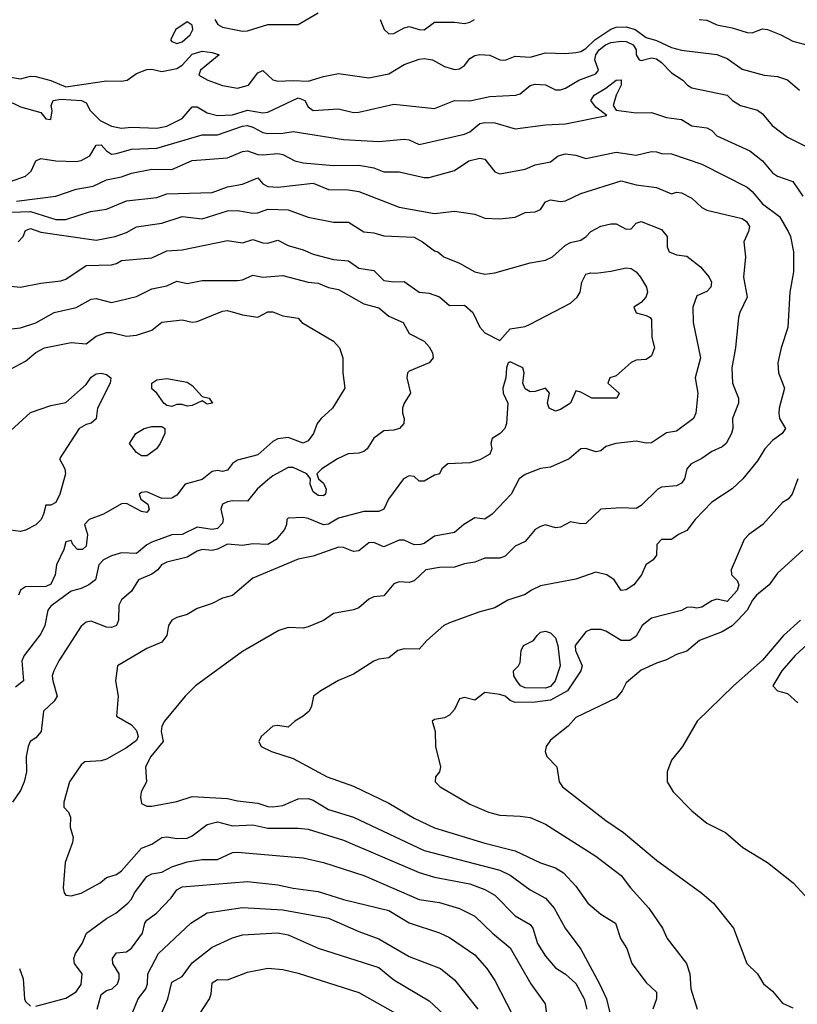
# Model space of a CAD drawing. Header units: metres. Extents: x -46681 to -43747, y -240911 to -237677.
# Tile 625 of 656: x -45464 to -45387, y -239416 to -239319. Entities that reach past the tile are written whole.
import ezdxf

# ---------------------------------------------------------------- set-up
doc = ezdxf.new("R2010")
doc.units = ezdxf.units.M
doc.layers.add('CONTOUR_INDEX', color=1, linetype='Continuous')
doc.layers.add('CONTOUR_INTER', color=3, linetype='Continuous')

msp = doc.modelspace()

# ---------------------------------------------------------------- linework, layer by layer
at = {"layer": 'CONTOUR_INDEX'}
for points, elevation in [([(-45464.49, -239336.52), (-45460.595, -239336.006), (-45458.595, -239335.328), (-45456.885, -239335.02), (-45455.595, -239334.393), (-45454.095, -239334.113), (-45453.095, -239333.734), (-45451.095, -239333.334), (-45449.095, -239333.364), (-45447.095, -239332.473), (-45443.595, -239332.204), (-45442.095, -239331.595), (-45441.595, -239331.509), (-45440.595, -239331.869), (-45440.095, -239331.918), (-45438.595, -239331.77), (-45438.095, -239331.894), (-45436.918, -239332.52), (-45436.095, -239332.717), (-45433.095, -239332.968), (-45430.595, -239332.947), (-45429.095, -239333.211), (-45428.095, -239333.611), (-45426.595, -239333.612), (-45424.095, -239334.161), (-45423.595, -239334.153), (-45421.095, -239333.471), (-45419.671, -239332.52), (-45418.595, -239332.252), (-45418.095, -239332.346), (-45417.095, -239333.595), (-45416.595, -239333.808), (-45414.095, -239333.332), (-45413.095, -239332.895), (-45411.595, -239332.612), (-45410.839, -239332.02), (-45410.095, -239331.806), (-45409.095, -239331.953), (-45408.095, -239332.279), (-45405.095, -239331.667), (-45403.095, -239331.938), (-45401.595, -239331.598), (-45401.095, -239331.611), (-45400.595, -239331.797), (-45399.595, -239331.821), (-45396.595, -239332.827), (-45392.095, -239335.131), (-45391.595, -239335.54), (-45390.595, -239336.784), (-45388.891, -239338.02), (-45388.035, -239339.52), (-45387.817, -239340.02), (-45387.526, -239341.52), (-45387.501, -239343.52), (-45387.865, -239345.52), (-45388.07, -239349.02), (-45388.736, -239351.02), (-45389.081, -239352.52), (-45389.016, -239353.52), (-45388.404, -239355.02), (-45388.948, -239357.02), (-45388.977, -239357.52), (-45388.913, -239358.02), (-45388.292, -239359.02), (-45388.632, -239359.52), (-45389.595, -239360.226), (-45390.34, -239361.02), (-45391.095, -239362.235), (-45392.538, -239364.02), (-45393.595, -239364.991), (-45395.595, -239366.312), (-45397.257, -239368.02), (-45398.095, -239369.132), (-45398.922, -239369.52), (-45399.595, -239370.016), (-45400.603, -239370.02), (-45401.056, -239370.52), (-45401.095, -239371.584), (-45401.431, -239372.02), (-45402.156, -239372.52), (-45402.577, -239373.52), (-45403.347, -239374.52), (-45404.095, -239375.005), (-45404.595, -239375.081), (-45405.269, -239374.02), (-45406.024, -239373.52), (-45407.095, -239373.238), (-45409.095, -239373.937), (-45412.595, -239374.589), (-45413.488, -239375.02), (-45414.095, -239375.477), (-45415.818, -239376.02), (-45417.095, -239376.768), (-45418.595, -239377.165), (-45421.595, -239378.258), (-45422.144, -239378.52), (-45423.845, -239380.02), (-45424.595, -239380.869), (-45426.095, -239380.853), (-45426.706, -239381.02), (-45427.595, -239381.744), (-45428.595, -239381.858), (-45429.095, -239382.065), (-45431.095, -239383.365), (-45432.595, -239383.989), (-45434.359, -239385.02), (-45435.077, -239385.52), (-45435.264, -239386.52), (-45435.516, -239387.02), (-45436.095, -239387.515), (-45436.936, -239388.02), (-45437.595, -239388.6), (-45438.595, -239388.428), (-45439.095, -239388.514), (-45440.239, -239389.52), (-45440.492, -239390.02), (-45440.247, -239390.52), (-45439.241, -239391.02), (-45437.095, -239391.7), (-45433.71, -239393.52), (-45431.095, -239394.453), (-45427.595, -239396.146), (-45425.095, -239397.619), (-45423.095, -239398.574), (-45418.095, -239400.103), (-45415.095, -239400.843), (-45412.595, -239402.035), (-45411.079, -239402.52), (-45410.289, -239403.02), (-45409.095, -239404.366), (-45407.895, -239406.02), (-45406.595, -239407.118), (-45405.16, -239408.02), (-45404.666, -239409.52), (-45404.041, -239410.52), (-45403.54, -239412.02), (-45402.095, -239413.89), (-45401.095, -239414.862), (-45401.084, -239415.52), (-45401.44, -239416.52)], 85), ([(-45465.595, -239353.423), (-45463.595, -239352.359), (-45462.595, -239351.489), (-45461.737, -239351.02), (-45459.095, -239350.519), (-45457.595, -239350.624), (-45456.595, -239349.884), (-45455.595, -239349.524), (-45455.095, -239349.516), (-45453.595, -239349.885), (-45452.595, -239349.778), (-45451.095, -239349.28), (-45450.095, -239348.499), (-45448.095, -239348.244), (-45447.095, -239348.495), (-45446.595, -239348.419), (-45444.095, -239347.391), (-45443.595, -239347.33), (-45442.095, -239347.765), (-45440.595, -239348.006), (-45439.595, -239347.467), (-45439.095, -239347.462), (-45438.095, -239347.878), (-45436.595, -239348.103), (-45436.215, -239348.52), (-45433.095, -239350.363), (-45432.478, -239351.02), (-45432.156, -239352.02), (-45432.177, -239353.52), (-45431.979, -239355.02), (-45433.2, -239357.02), (-45434.315, -239358.02), (-45434.7, -239358.52), (-45435.066, -239359.52), (-45435.595, -239360.233), (-45436.095, -239360.481), (-45437.595, -239359.92), (-45438.595, -239360.037), (-45439.095, -239360.312), (-45440.595, -239361.622), (-45442.595, -239362.152), (-45443.095, -239362.503), (-45443.595, -239363.133), (-45444.095, -239363.273), (-45444.595, -239363.18), (-45445.095, -239363.294), (-45446.095, -239364.08), (-45447.782, -239364.52), (-45448.595, -239365.631), (-45449.095, -239365.936), (-45450.095, -239365.958), (-45451.595, -239365.294), (-45452.095, -239365.371), (-45452.353, -239365.52), (-45452.17, -239366.02), (-45451.473, -239366.52), (-45451.355, -239367.02), (-45451.595, -239367.348), (-45452.095, -239367.238), (-45453.595, -239366.437), (-45454.095, -239366.467), (-45455.873, -239367.52), (-45457.309, -239368.02), (-45457.758, -239368.52), (-45457.469, -239369.52), (-45457.595, -239370.673), (-45457.959, -239371.02), (-45458.452, -239371.02), (-45458.925, -239370.52), (-45459.095, -239370.113), (-45459.595, -239370.232), (-45459.791, -239371.02), (-45460.536, -239372.52), (-45460.671, -239373.52), (-45461.095, -239374.425), (-45461.595, -239374.687), (-45463.595, -239374.697), (-45464.095, -239375.019), (-45464.293, -239375.52)], 90), ([(-45412.896, -239379.52), (-45412.595, -239379.188), (-45412.095, -239379.104), (-45411.595, -239379.269), (-45411.095, -239379.77), (-45410.861, -239380.52), (-45410.615, -239382.52), (-45411.135, -239384.02), (-45411.595, -239384.582), (-45412.095, -239384.735), (-45414.095, -239384.711), (-45414.555, -239384.52), (-45414.94, -239384.02), (-45415.228, -239383.52), (-45415.269, -239383.02), (-45414.748, -239382.52), (-45414.595, -239382.2), (-45414.494, -239381.02), (-45414.254, -239380.52), (-45413.26, -239380.02), (-45412.896, -239379.52)], 85), ([(-45453.268, -239417.52), (-45452.439, -239415.52), (-45451.684, -239414.52), (-45451.53, -239414.02), (-45451.495, -239413.02), (-45450.419, -239411.02), (-45447.216, -239408.02), (-45445.595, -239407.006), (-45442.095, -239406.477), (-45438.095, -239406.704), (-45433.595, -239407.525), (-45430.595, -239408.843), (-45428.595, -239409.557), (-45425.595, -239411.301), (-45422.499, -239412.52), (-45421.095, -239413.615), (-45418.802, -239416.52)], 90)]:
    msp.add_lwpolyline(points, dxfattribs=dict(at, elevation=elevation))
at = {"layer": 'CONTOUR_INTER'}
for points, elevation in [([(-45444.862, -239318.52), (-45444.544, -239319.02), (-45444.095, -239319.264), (-45442.095, -239319.675), (-45441.595, -239319.628), (-45439.595, -239319.018), (-45436.595, -239318.997), (-45434.595, -239317.859)], 81), ([(-45447.595, -239318.739), (-45448.708, -239319.52), (-45449.237, -239320.52), (-45449.095, -239320.705), (-45448.595, -239320.885), (-45448.095, -239320.731), (-45447.296, -239320.02), (-45447.038, -239319.52), (-45447.095, -239319.077), (-45447.595, -239318.739)], 81), ([(-45428.464, -239318.52), (-45428.066, -239319.52), (-45427.595, -239319.933), (-45427.095, -239319.903), (-45426.095, -239319.327), (-45425.595, -239319.192), (-45424.595, -239319.506), (-45424.095, -239319.538), (-45423.095, -239318.781), (-45421.095, -239318.762), (-45420.095, -239318.901), (-45419.595, -239318.79), (-45419.123, -239318.52)], 81), ([(-45396.85, -239318.52), (-45396.095, -239318.595), (-45395.095, -239319.028), (-45393.595, -239319.326), (-45392.095, -239319.818), (-45391.595, -239319.827), (-45390.595, -239319.446), (-45390.095, -239319.513), (-45388.76, -239320.02), (-45387.595, -239320.653), (-45386.095, -239321.065)], 81), ([(-45466.343, -239324.02), (-45464.095, -239324.391), (-45463.095, -239324.135), (-45462.595, -239324.161), (-45461.095, -239324.56), (-45459.595, -239325.168), (-45455.595, -239324.596), (-45454.095, -239324.628), (-45453.546, -239324.52), (-45452.595, -239323.87), (-45451.595, -239323.46), (-45451.095, -239323.435), (-45450.095, -239323.659), (-45448.595, -239323.375), (-45448.095, -239323.029), (-45447.095, -239321.933), (-45446.095, -239321.649), (-45445.095, -239321.769), (-45444.426, -239322.02), (-45446.262, -239323.52), (-45446.425, -239324.02), (-45445.547, -239324.52), (-45444.095, -239325.043), (-45442.595, -239325.314), (-45441.497, -239325.02), (-45440.595, -239323.788), (-45440.095, -239323.56), (-45439.095, -239324.478), (-45438.595, -239324.622), (-45437.095, -239324.547), (-45435.595, -239324.632), (-45434.095, -239324.149), (-45432.595, -239323.878), (-45429.595, -239324.307), (-45427.595, -239323.907), (-45426.095, -239322.986), (-45424.595, -239322.43), (-45424.095, -239322.363), (-45423.289, -239322.52), (-45422.095, -239323.165), (-45421.095, -239323.455), (-45420.595, -239323.416), (-45420.095, -239323.082), (-45419.595, -239322.379), (-45419.095, -239322.066), (-45418.595, -239321.977), (-45417.595, -239322.055), (-45416.595, -239322.495), (-45416.095, -239322.528), (-45415.095, -239322.138), (-45413.595, -239322.247), (-45412.095, -239321.826), (-45410.095, -239321.897), (-45409.095, -239321.792), (-45408.595, -239321.687), (-45408.095, -239321.375), (-45407.212, -239320.52), (-45405.595, -239319.467), (-45405.095, -239319.271), (-45404.095, -239319.239), (-45403.206, -239319.52), (-45402.095, -239320.312), (-45401.095, -239320.6), (-45399.595, -239321.278), (-45398.595, -239321.552), (-45395.095, -239321.994), (-45394.095, -239322.384), (-45392.595, -239323.445), (-45390.415, -239324.02), (-45389.095, -239324.175), (-45388.095, -239324.496), (-45386.919, -239325.52)], 82), ([(-45465.595, -239326.438), (-45464.095, -239327.149), (-45462.095, -239327.716), (-45461.595, -239328.341), (-45461.095, -239328.407), (-45460.954, -239327.52), (-45461.053, -239327.02), (-45460.858, -239326.52), (-45460.095, -239326.391), (-45458.05, -239326.52), (-45457.595, -239326.775), (-45457.209, -239327.52), (-45456.219, -239328.52), (-45455.095, -239329.088), (-45454.095, -239329.279), (-45453.095, -239329.172), (-45450.595, -239329.266), (-45449.595, -239329.07), (-45448.095, -239328.321), (-45447.095, -239327.172), (-45446.595, -239327.175), (-45445.595, -239327.755), (-45444.595, -239328.009), (-45443.095, -239327.945), (-45441.595, -239327.504), (-45440.095, -239327.767), (-45439.595, -239327.698), (-45436.595, -239326.258), (-45435.915, -239326.52), (-45435.595, -239327.155), (-45435.095, -239327.535), (-45432.595, -239327.367), (-45431.095, -239327.73), (-45430.595, -239327.694), (-45427.095, -239326.889), (-45423.095, -239327.317), (-45421.095, -239326.537), (-45419.595, -239326.568), (-45417.595, -239326.128), (-45415.04, -239326.02), (-45414.595, -239325.862), (-45413.595, -239325.044), (-45413.095, -239324.917), (-45412.095, -239324.973), (-45411.095, -239325.478), (-45410.595, -239325.48), (-45410.095, -239325.306), (-45408.791, -239324.52), (-45407.095, -239323.891), (-45406.818, -239323.52), (-45407.187, -239322.52), (-45407.094, -239322.02), (-45406.766, -239321.52), (-45406.134, -239321.02), (-45405.595, -239320.785), (-45404.595, -239320.658), (-45404.095, -239320.696), (-45403.399, -239321.02), (-45403.104, -239321.52), (-45403.09, -239322.02), (-45402.806, -239322.52), (-45402.595, -239322.586), (-45401.595, -239322.327), (-45401.095, -239322.404), (-45400.595, -239322.759), (-45399.595, -239323.802), (-45398.463, -239324.52), (-45398.022, -239325.02), (-45397.595, -239325.289), (-45394.095, -239326.009), (-45393.566, -239326.52), (-45392.756, -239327.02), (-45391.095, -239327.481), (-45390.595, -239327.846), (-45389.612, -239329.02), (-45388.095, -239330.165), (-45384.095, -239332.185)], 83), ([(-45465.095, -239334.55), (-45463.595, -239334.044), (-45463.027, -239333.52), (-45462.595, -239332.51), (-45462.095, -239332.275), (-45460.595, -239332.504), (-45458.595, -239332.593), (-45458.095, -239332.477), (-45457.224, -239332.02), (-45456.595, -239330.97), (-45456.095, -239330.941), (-45455.572, -239331.52), (-45455.095, -239331.839), (-45454.595, -239331.799), (-45453.095, -239331.371), (-45450.595, -239331.263), (-45446.095, -239329.94), (-45444.595, -239329.928), (-45442.095, -239329.072), (-45441.595, -239329.029), (-45441.095, -239329.162), (-45440.095, -239329.695), (-45439.595, -239329.806), (-45438.095, -239329.763), (-45437.095, -239329.595), (-45432.095, -239330.389), (-45428.595, -239330.581), (-45426.095, -239330.357), (-45425.595, -239330.43), (-45424.595, -239330.894), (-45420.095, -239329.884), (-45419.595, -239329.64), (-45418.595, -239328.826), (-45418.095, -239328.716), (-45417.095, -239328.741), (-45415.095, -239329.338), (-45412.095, -239328.951), (-45410.095, -239328.856), (-45406.008, -239328.02), (-45407.095, -239327.211), (-45407.593, -239326.52), (-45407.275, -239326.02), (-45406.095, -239325.305), (-45405.095, -239324.517), (-45404.595, -239324.493), (-45404.576, -239325.02), (-45405.074, -239326.02), (-45405.384, -239327.02), (-45405.095, -239327.479), (-45403.095, -239327.746), (-45401.595, -239327.717), (-45400.095, -239328.215), (-45398.595, -239328.432), (-45397.595, -239329.031), (-45396.095, -239329.237), (-45395.605, -239329.52), (-45395.095, -239330.048), (-45391.841, -239331.52), (-45390.595, -239332.505), (-45389.595, -239333.717), (-45389.095, -239334.042), (-45387.595, -239334.567), (-45386.595, -239336.013)], 84), ([(-45465.095, -239337.582), (-45463.095, -239337.519), (-45460.595, -239338.308), (-45459.595, -239338.33), (-45457.154, -239337.52), (-45455.595, -239337.305), (-45453.595, -239336.466), (-45450.595, -239336.131), (-45449.595, -239335.78), (-45445.095, -239335.648), (-45443.595, -239335.093), (-45442.095, -239334.82), (-45440.595, -239334.206), (-45440.095, -239334.792), (-45439.595, -239335.067), (-45438.595, -239335.134), (-45435.095, -239334.713), (-45433.595, -239335.337), (-45431.595, -239335.377), (-45430.595, -239335.548), (-45426.595, -239337.113), (-45423.095, -239337.712), (-45421.095, -239337.501), (-45419.095, -239337.785), (-45418.095, -239338.198), (-45416.595, -239338.27), (-45415.095, -239338.094), (-45414.095, -239337.634), (-45413.095, -239337.577), (-45412.595, -239337.323), (-45412.095, -239336.581), (-45411.595, -239336.36), (-45410.595, -239336.551), (-45410.095, -239336.49), (-45408.595, -239335.75), (-45404.595, -239334.498), (-45403.095, -239334.875), (-45401.095, -239335.162), (-45399.595, -239335.773), (-45399.095, -239335.62), (-45398.595, -239335.693), (-45397.595, -239336.217), (-45396.595, -239337.143), (-45396.095, -239337.4), (-45392.595, -239338.213), (-45392.164, -239338.52), (-45391.877, -239339.02), (-45391.972, -239339.52), (-45392.443, -239340.52), (-45392.277, -239342.02), (-45392.455, -239344.02), (-45392.107, -239346.02), (-45392.847, -239347.52), (-45392.959, -239348.02), (-45393.256, -239351.02), (-45393.612, -239353.02), (-45393.567, -239354.52), (-45392.973, -239356.02), (-45392.976, -239356.52), (-45393.557, -239358.02), (-45393.525, -239359.02), (-45393.655, -239359.52), (-45394.199, -239360.52), (-45394.595, -239360.844), (-45395.595, -239361.289), (-45396.595, -239361.979), (-45397.667, -239362.52), (-45398.092, -239363.02), (-45398.327, -239364.02), (-45398.595, -239364.428), (-45399.095, -239364.689), (-45400.595, -239364.83), (-45400.97, -239365.02), (-45402.595, -239366.659), (-45403.095, -239366.931), (-45404.595, -239366.882), (-45406.595, -239367.01), (-45408.095, -239368.422), (-45408.595, -239368.449), (-45409.595, -239368.253), (-45410.595, -239368.795), (-45411.095, -239368.859), (-45412.095, -239368.555), (-45412.595, -239368.719), (-45413.122, -239369.02), (-45414.095, -239370.219), (-45415.095, -239370.681), (-45416.095, -239371.663), (-45416.595, -239371.855), (-45418.095, -239371.881), (-45419.095, -239372.264), (-45420.095, -239372.429), (-45421.095, -239372.763), (-45422.595, -239372.8), (-45423.952, -239373.02), (-45425.095, -239374.11), (-45425.595, -239374.266), (-45426.595, -239374.201), (-45427.095, -239374.419), (-45428.095, -239375.579), (-45429.095, -239375.682), (-45429.595, -239375.909), (-45430.595, -239376.779), (-45431.095, -239376.975), (-45433.095, -239377.329), (-45434.095, -239378.031), (-45435.595, -239378.682), (-45436.095, -239378.795), (-45437.595, -239378.724), (-45438.496, -239379.02), (-45442.095, -239381.094), (-45446.76, -239384.52), (-45447.793, -239385.52), (-45449.826, -239388.02), (-45450.096, -239388.52), (-45450.174, -239389.02), (-45449.97, -239390.02), (-45451.195, -239391.52), (-45451.719, -239392.52), (-45451.62, -239394.02), (-45452.148, -239395.02), (-45452.218, -239395.52), (-45452.095, -239396.15), (-45451.595, -239396.419), (-45451.095, -239396.427), (-45448.595, -239395.976), (-45447.095, -239395.485), (-45443.595, -239395.683), (-45442.595, -239395.913), (-45440.595, -239396.129), (-45439.595, -239396.468), (-45439.095, -239396.498), (-45438.095, -239396.352), (-45436.595, -239395.696), (-45435.595, -239395.684), (-45435.095, -239395.817), (-45433.595, -239396.761), (-45431.095, -239397.526), (-45424.095, -239400.809), (-45416.595, -239402.754), (-45415.595, -239403.269), (-45413.595, -239404.712), (-45412.095, -239405.537), (-45411.216, -239406.52), (-45410.137, -239408.52), (-45408.595, -239410.606), (-45406.734, -239414.02), (-45406.047, -239415.52), (-45405.447, -239418.02)], 86), ([(-45464.322, -239340.52), (-45463.844, -239340.02), (-45463.595, -239339.407), (-45463.095, -239339.208), (-45462.095, -239339.577), (-45456.595, -239340.381), (-45454.729, -239340.02), (-45453.595, -239339.626), (-45452.595, -239339.033), (-45450.095, -239338.699), (-45448.095, -239338.013), (-45446.095, -239338.263), (-45443.595, -239337.469), (-45442.595, -239337.417), (-45441.095, -239337.692), (-45440.595, -239337.659), (-45439.595, -239337.311), (-45437.595, -239337.365), (-45435.595, -239338.105), (-45433.095, -239338.596), (-45431.595, -239338.599), (-45430.095, -239339.536), (-45429.095, -239339.646), (-45428.095, -239339.931), (-45425.095, -239340.079), (-45424.281, -239340.52), (-45423.095, -239341.413), (-45422.756, -239341.52), (-45422.168, -239342.02), (-45420.595, -239342.663), (-45419.076, -239343.52), (-45418.095, -239343.728), (-45417.095, -239343.589), (-45413.595, -239342.615), (-45412.095, -239342.349), (-45411.375, -239342.02), (-45410.095, -239340.865), (-45409.595, -239340.604), (-45408.595, -239340.374), (-45408.042, -239340.02), (-45407.595, -239339.513), (-45406.595, -239338.987), (-45405.595, -239338.742), (-45405.095, -239338.764), (-45404.095, -239339.277), (-45403.595, -239339.232), (-45403.095, -239338.676), (-45402.595, -239338.528), (-45400.595, -239339.311), (-45400.017, -239340.02), (-45400.035, -239341.02), (-45399.833, -239341.52), (-45399.095, -239341.829), (-45398.095, -239341.963), (-45396.73, -239343.02), (-45395.882, -239344.02), (-45395.639, -239344.52), (-45395.692, -239345.02), (-45396.095, -239345.451), (-45397.095, -239345.883), (-45397.481, -239347.02), (-45397.456, -239348.52), (-45396.733, -239352.02), (-45397.259, -239354.02), (-45396.997, -239355.52), (-45397.198, -239357.52), (-45397.413, -239358.02), (-45399.095, -239359.27), (-45400.095, -239359.451), (-45401.595, -239360.45), (-45402.095, -239360.491), (-45403.095, -239360.28), (-45405.12, -239360.52), (-45406.095, -239360.816), (-45406.595, -239361.231), (-45407.095, -239361.343), (-45408.095, -239360.994), (-45408.595, -239361.026), (-45409.734, -239362.02), (-45411.595, -239362.838), (-45412.595, -239362.968), (-45414.095, -239363.584), (-45414.697, -239364.02), (-45415.499, -239365.52), (-45417.374, -239367.52), (-45418.095, -239368.013), (-45419.095, -239367.868), (-45420.169, -239368.52), (-45421.095, -239369.312), (-45423.095, -239369.677), (-45424.095, -239370.412), (-45424.465, -239370.52), (-45425.095, -239370.532), (-45426.095, -239370.071), (-45426.595, -239370.071), (-45428.095, -239370.745), (-45429.095, -239370.321), (-45429.595, -239370.344), (-45430.595, -239371.123), (-45431.095, -239371.198), (-45432.095, -239370.817), (-45432.595, -239370.789), (-45435.095, -239371.664), (-45436.595, -239371.958), (-45441.095, -239373.835), (-45443.095, -239375.558), (-45444.095, -239375.835), (-45445.095, -239376.35), (-45446.595, -239376.85), (-45447.595, -239377.434), (-45448.595, -239377.734), (-45449.093, -239378.02), (-45449.421, -239378.52), (-45449.615, -239379.52), (-45450.095, -239380.171), (-45451.595, -239380.815), (-45454.504, -239382.52), (-45454.688, -239384.02), (-45454.434, -239385.52), (-45454.579, -239387.52), (-45453.095, -239388.372), (-45452.595, -239388.927), (-45452.429, -239389.52), (-45452.595, -239389.935), (-45453.595, -239390.666), (-45455.595, -239391.762), (-45456.095, -239391.933), (-45457.711, -239392.02), (-45458.095, -239392.346), (-45459.23, -239394.02), (-45459.822, -239396.02), (-45459.806, -239396.52), (-45459.347, -239397.02), (-45459.149, -239397.52), (-45459.184, -239398.52), (-45458.887, -239399.52), (-45458.937, -239400.02), (-45459.685, -239402.02), (-45459.872, -239404.52), (-45459.773, -239405.02), (-45459.595, -239405.23), (-45459.095, -239405.294), (-45458.095, -239405.028), (-45456.217, -239404.02), (-45455.595, -239403.501), (-45454.595, -239403.187), (-45454.095, -239402.819), (-45452.095, -239400.585), (-45451.095, -239400.184), (-45450.095, -239399.529), (-45449.595, -239399.448), (-45448.595, -239399.626), (-45447.595, -239399.586), (-45447.095, -239399.375), (-45445.595, -239398.237), (-45444.595, -239397.979), (-45443.095, -239398.359), (-45441.095, -239398.268), (-45439.595, -239398.597), (-45436.595, -239398.602), (-45435.595, -239398.717), (-45432.095, -239399.809), (-45424.595, -239403.013), (-45423.095, -239403.467), (-45419.595, -239404.131), (-45418.095, -239404.667), (-45417.095, -239405.254), (-45415.095, -239407.294), (-45413.595, -239408.152), (-45413.324, -239408.52), (-45412.881, -239410.02), (-45412.095, -239411.269), (-45411.095, -239412.438), (-45410.095, -239413.072), (-45409.095, -239413.983), (-45408.255, -239415.52), (-45407.999, -239416.52)], 87), ([(-45465.095, -239344.936), (-45464.095, -239345.011), (-45462.095, -239344.62), (-45460.095, -239344.405), (-45459.595, -239344.229), (-45457.595, -239342.889), (-45455.095, -239342.81), (-45454.595, -239342.69), (-45454.095, -239342.39), (-45451.095, -239342.113), (-45449.595, -239341.441), (-45448.095, -239341.337), (-45443.595, -239340.407), (-45442.095, -239340.627), (-45441.095, -239340.292), (-45440.095, -239340.642), (-45439.595, -239340.677), (-45438.595, -239340.377), (-45437.595, -239340.913), (-45436.095, -239341.329), (-45435.095, -239341.755), (-45433.095, -239342.273), (-45431.595, -239342.401), (-45430.595, -239343.138), (-45429.095, -239343.38), (-45428.095, -239344.35), (-45427.095, -239344.502), (-45426.095, -239344.466), (-45424.595, -239345.51), (-45423.595, -239345.608), (-45422.595, -239345.976), (-45421.595, -239346.851), (-45420.095, -239346.808), (-45419.285, -239347.52), (-45418.595, -239348.973), (-45418.095, -239349.562), (-45416.595, -239350.314), (-45415.595, -239349.166), (-45414.095, -239348.904), (-45413.595, -239348.692), (-45409.595, -239346.608), (-45408.934, -239346.02), (-45408.657, -239345.52), (-45408.489, -239344.52), (-45408.095, -239343.748), (-45407.595, -239343.599), (-45407.095, -239343.654), (-45405.595, -239343.454), (-45404.095, -239343.117), (-45403.595, -239343.186), (-45403.095, -239343.51), (-45402.658, -239344.02), (-45402.073, -239345.02), (-45401.973, -239345.52), (-45402.143, -239346.02), (-45402.595, -239346.549), (-45403.345, -239347.02), (-45403.095, -239347.567), (-45402.095, -239347.817), (-45401.716, -239348.02), (-45401.595, -239348.221), (-45401.555, -239350.02), (-45401.294, -239351.02), (-45401.595, -239351.839), (-45402.095, -239352.203), (-45403.095, -239352.265), (-45403.595, -239352.493), (-45405.095, -239353.815), (-45405.697, -239354.02), (-45405.9, -239354.52), (-45404.79, -239355.52), (-45405.01, -239356.02), (-45407.505, -239356.02), (-45408.595, -239355.418), (-45409.095, -239355.306), (-45409.599, -239356.52), (-45410.595, -239357.15), (-45411.095, -239357.306), (-45411.71, -239357.02), (-45411.875, -239356.52), (-45411.682, -239355.52), (-45412.095, -239355.034), (-45413.095, -239355.37), (-45413.595, -239355.388), (-45414.095, -239355.109), (-45414.322, -239354.52), (-45414.198, -239353.52), (-45414.315, -239353.02), (-45415.595, -239352.431), (-45415.799, -239352.52), (-45415.948, -239353.02), (-45416.009, -239354.02), (-45416.305, -239355.02), (-45416.295, -239355.52), (-45415.83, -239356.52), (-45415.949, -239358.52), (-45416.114, -239359.02), (-45416.571, -239359.52), (-45417.376, -239360.02), (-45417.494, -239360.52), (-45417.393, -239361.02), (-45417.595, -239361.576), (-45418.595, -239362.116), (-45419.595, -239362.42), (-45421.755, -239362.52), (-45422.359, -239363.02), (-45422.577, -239363.52), (-45423.095, -239363.648), (-45424.095, -239364.236), (-45424.595, -239364.231), (-45425.095, -239363.765), (-45425.595, -239363.695), (-45426.15, -239364.02), (-45427.638, -239366.02), (-45428.1, -239367.02), (-45428.595, -239367.256), (-45430.095, -239367.256), (-45432.595, -239367.915), (-45433.595, -239368.488), (-45434.095, -239368.572), (-45435.595, -239367.94), (-45436.095, -239367.848), (-45437.595, -239367.907), (-45437.722, -239368.02), (-45437.739, -239368.52), (-45437.935, -239369.02), (-45438.763, -239370.02), (-45439.595, -239370.513), (-45441.095, -239370.458), (-45442.095, -239370.61), (-45443.595, -239370.468), (-45444.595, -239370.981), (-45445.095, -239371.106), (-45446.104, -239371.02), (-45446.595, -239371.172), (-45447.595, -239371.763), (-45449.595, -239372.274), (-45450.119, -239372.52), (-45450.477, -239373.02), (-45451.095, -239373.437), (-45452.393, -239374.02), (-45453.095, -239375.134), (-45454.095, -239375.992), (-45454.366, -239376.52), (-45454.406, -239378.02), (-45454.578, -239378.52), (-45455.095, -239378.74), (-45455.595, -239378.699), (-45457.095, -239378.102), (-45457.595, -239378.202), (-45458.095, -239378.605), (-45460.302, -239382.02), (-45460.79, -239383.02), (-45460.957, -239383.52), (-45460.904, -239384.02), (-45460.473, -239385.52), (-45460.765, -239386.02), (-45461.816, -239387.02), (-45462.059, -239389.02), (-45462.595, -239389.667), (-45463.126, -239390.02), (-45463.334, -239390.52), (-45463.547, -239391.52), (-45463.498, -239393.02), (-45463.723, -239394.02), (-45464.095, -239394.883), (-45464.885, -239396.02)], 88), ([(-45465.595, -239349.218), (-45464.095, -239349.046), (-45462.595, -239348.572), (-45460.775, -239347.52), (-45458.595, -239347.041), (-45457.095, -239346.228), (-45456.595, -239346.157), (-45455.095, -239346.53), (-45452.595, -239345.948), (-45451.095, -239345.181), (-45449.595, -239344.881), (-45448.595, -239344.444), (-45447.595, -239344.664), (-45446.095, -239344.375), (-45442.595, -239344.362), (-45442.095, -239344.295), (-45441.095, -239343.841), (-45440.095, -239344.026), (-45438.095, -239343.859), (-45435.595, -239344.543), (-45434.595, -239344.641), (-45433.595, -239345.042), (-45432.595, -239345.252), (-45430.095, -239346.682), (-45428.595, -239347.071), (-45427.595, -239347.885), (-45426.202, -239348.52), (-45425.595, -239349.623), (-45424.095, -239350.371), (-45423.595, -239350.947), (-45423.266, -239351.52), (-45423.205, -239352.02), (-45423.595, -239352.517), (-45425.595, -239353.334), (-45425.77, -239353.52), (-45425.808, -239354.02), (-45425.457, -239355.52), (-45426.083, -239356.52), (-45426.24, -239357.02), (-45426.257, -239357.52), (-45426.075, -239358.02), (-45426.131, -239358.52), (-45426.541, -239359.02), (-45427.095, -239359.188), (-45428.095, -239359.239), (-45429.095, -239359.995), (-45429.756, -239361.02), (-45430.095, -239361.3), (-45430.595, -239361.459), (-45431.642, -239361.52), (-45432.696, -239362.02), (-45434.236, -239363.02), (-45434.74, -239363.52), (-45434.574, -239364.02), (-45434.095, -239364.434), (-45433.826, -239365.02), (-45433.875, -239365.52), (-45434.095, -239365.694), (-45434.595, -239365.664), (-45435.095, -239365.294), (-45435.414, -239364.52), (-45435.364, -239364.02), (-45435.716, -239363.52), (-45437.095, -239362.885), (-45437.595, -239362.876), (-45439.095, -239363.713), (-45439.595, -239364.121), (-45440.661, -239365.02), (-45441.595, -239366.226), (-45443.095, -239366.194), (-45443.595, -239366.269), (-45444.086, -239366.52), (-45444.258, -239367.02), (-45444.027, -239368.02), (-45444.095, -239368.397), (-45444.595, -239368.919), (-45445.095, -239369.029), (-45446.595, -239368.81), (-45448.095, -239369.528), (-45449.095, -239369.567), (-45451.095, -239370.266), (-45451.595, -239370.532), (-45452.595, -239371.391), (-45454.095, -239371.342), (-45455.095, -239371.626), (-45455.866, -239372.02), (-45456.334, -239372.52), (-45456.678, -239374.02), (-45457.317, -239374.52), (-45458.095, -239374.885), (-45459.095, -239375.128), (-45461.095, -239376.618), (-45461.384, -239377.02), (-45461.678, -239378.52), (-45462.095, -239379.374), (-45463.728, -239381.52), (-45463.983, -239382.02), (-45463.809, -239384.02), (-45464.595, -239384.655)], 89), ([(-45465.095, -239359.247), (-45463.095, -239357.449), (-45461.095, -239356.746), (-45459.595, -239356.436), (-45457.595, -239354.677), (-45457.095, -239353.923), (-45456.595, -239353.6), (-45456.095, -239353.526), (-45455.595, -239353.67), (-45455.148, -239354.02), (-45455.212, -239354.52), (-45456.456, -239357.02), (-45456.595, -239358.074), (-45457.095, -239358.504), (-45457.595, -239358.624), (-45458.292, -239359.02), (-45460.236, -239362.02), (-45459.723, -239363.02), (-45459.649, -239363.52), (-45460.196, -239365.52), (-45460.595, -239366.351), (-45461.095, -239366.621), (-45461.595, -239366.628), (-45461.806, -239367.52), (-45462.055, -239368.02), (-45462.595, -239368.565), (-45463.595, -239369.088), (-45464.095, -239369.212), (-45465.595, -239369.034)], 91), ([(-45451.089, -239354.52), (-45450.595, -239354.188), (-45449.595, -239354.067), (-45447.595, -239354.434), (-45447.095, -239354.774), (-45446.095, -239355.843), (-45445.404, -239356.02), (-45445.083, -239356.52), (-45445.595, -239356.614), (-45446.095, -239356.278), (-45447.095, -239356.728), (-45447.595, -239356.794), (-45448.095, -239356.64), (-45448.595, -239356.634), (-45449.095, -239356.827), (-45449.595, -239356.728), (-45449.905, -239356.52), (-45450.595, -239355.53), (-45451.095, -239355.096), (-45451.089, -239354.52)], 91), ([(-45451.84, -239359.02), (-45451.095, -239358.833), (-45450.095, -239358.816), (-45449.812, -239359.02), (-45449.8, -239359.52), (-45450.247, -239360.52), (-45450.641, -239361.02), (-45451.595, -239361.73), (-45452.095, -239361.732), (-45452.595, -239361.402), (-45453.305, -239360.52), (-45452.665, -239359.52), (-45451.84, -239359.02)], 91), ([(-45387.086, -239364.02), (-45387.652, -239365.52), (-45388.031, -239366.02), (-45388.595, -239366.361), (-45390.551, -239368.52), (-45391.923, -239369.52), (-45392.401, -239370.02), (-45393.68, -239373.02), (-45393.643, -239373.52), (-45393.095, -239374.065), (-45392.919, -239374.52), (-45393.095, -239375.063), (-45394.095, -239376.154), (-45395.095, -239375.937), (-45395.595, -239376.103), (-45396.595, -239376.71), (-45397.095, -239376.822), (-45397.595, -239376.702), (-45398.095, -239376.761), (-45398.595, -239377.036), (-45401.595, -239377.81), (-45402.499, -239378.52), (-45403.095, -239379.6), (-45403.739, -239380.02), (-45404.595, -239380.006), (-45406.095, -239379.079), (-45406.595, -239378.916), (-45407.595, -239378.924), (-45408.095, -239379.157), (-45409.154, -239380.52), (-45409.123, -239381.02), (-45408.436, -239382.52), (-45408.573, -239383.02), (-45409.918, -239385.02), (-45411.595, -239385.928), (-45413.095, -239386.141), (-45415.095, -239386.167), (-45415.595, -239385.959), (-45416.095, -239385.528), (-45416.595, -239385.352), (-45418.095, -239385.17), (-45419.095, -239385.936), (-45420.095, -239385.655), (-45420.595, -239385.797), (-45421.095, -239386.869), (-45421.595, -239387.412), (-45422.095, -239387.672), (-45423.095, -239387.832), (-45423.311, -239388.02), (-45423.002, -239389.02), (-45422.99, -239390.52), (-45422.478, -239392.52), (-45422.601, -239393.02), (-45422.97, -239393.52), (-45423.024, -239394.02), (-45422.509, -239394.52), (-45419.595, -239396.216), (-45417.748, -239397.02), (-45416.595, -239397.328), (-45414.595, -239397.401), (-45413.595, -239397.561), (-45412.095, -239398.196), (-45407.095, -239401.363), (-45404.595, -239403.308), (-45403.676, -239404.52), (-45401.856, -239406.52), (-45400.478, -239408.52), (-45400.019, -239409.52), (-45398.12, -239412.02), (-45397.795, -239413.02), (-45397.69, -239414.52), (-45397.059, -239416.52)], 84), ([(-45386.595, -239371.057), (-45389.095, -239373.338), (-45389.915, -239374.52), (-45391.166, -239375.52), (-45391.591, -239376.02), (-45392.095, -239376.999), (-45393.036, -239378.02), (-45393.595, -239378.556), (-45394.595, -239379.166), (-45396.842, -239380.02), (-45398.095, -239381.083), (-45399.095, -239381.392), (-45400.095, -239381.932), (-45401.095, -239382.254), (-45402.595, -239382.967), (-45404.095, -239384.215), (-45404.497, -239385.02), (-45405.095, -239385.717), (-45409.095, -239387.64), (-45409.842, -239388.52), (-45411.595, -239389.883), (-45412.031, -239390.52), (-45412.124, -239391.02), (-45411.94, -239391.52), (-45410.968, -239392.52), (-45410.729, -239394.02), (-45410.402, -239394.52), (-45406.095, -239397.862), (-45404.351, -239399.02), (-45401.095, -239401.786), (-45396.595, -239405.034), (-45395.437, -239406.02), (-45393.47, -239408.52), (-45392.124, -239412.02), (-45391.094, -239413.02), (-45390.502, -239414.02), (-45389.595, -239414.756), (-45388.595, -239415.947), (-45387.595, -239416.404)], 83), ([(-45386.808, -239378.02), (-45388.491, -239379.52), (-45390.595, -239381.981), (-45393.446, -239384.52), (-45397.051, -239388.02), (-45398.518, -239390.52), (-45399.595, -239391.865), (-45400.019, -239393.02), (-45400.026, -239394.02), (-45399.451, -239395.02), (-45397.595, -239396.878), (-45396.095, -239398.1), (-45394.263, -239399.02), (-45392.521, -239400.52), (-45390.095, -239402.008), (-45387.537, -239404.02), (-45385.23, -239406.52)], 82), ([(-45384.595, -239379.012), (-45387.35, -239381.52), (-45388.658, -239383.02), (-45389.567, -239384.52), (-45389.095, -239385.01), (-45388.095, -239385.271), (-45387.095, -239386.195)], 81), ([(-45462.595, -239416.219), (-45459.595, -239415.436), (-45458.595, -239414.801), (-45458.095, -239414.081), (-45458.004, -239413.02), (-45458.763, -239412.02), (-45458.823, -239411.52), (-45458.666, -239411.02), (-45457.989, -239410.02), (-45457.575, -239409.02), (-45455.595, -239407.559), (-45454.67, -239407.02), (-45453.469, -239406.02), (-45453.095, -239405.644), (-45452.792, -239405.02), (-45451.595, -239403.404), (-45451.095, -239403.117), (-45450.095, -239402.973), (-45449.095, -239402.441), (-45447.595, -239401.936), (-45446.095, -239401.698), (-45444.595, -239401.725), (-45443.095, -239401.018), (-45442.595, -239400.967), (-45436.095, -239401.555), (-45434.095, -239402.003), (-45430.095, -239403.296), (-45424.595, -239405.674), (-45422.595, -239405.973), (-45420.595, -239406.548), (-45419.095, -239407.318), (-45417.342, -239409.02), (-45415.595, -239410.471), (-45413.552, -239414.02), (-45412.115, -239416.02), (-45411.864, -239418.02)], 88), ([(-45456.519, -239416.52), (-45456.095, -239415.083), (-45455.595, -239414.68), (-45455.016, -239414.52), (-45454.502, -239414.02), (-45454.324, -239413.52), (-45454.334, -239413.02), (-45454.96, -239412.02), (-45454.988, -239411.52), (-45454.595, -239410.945), (-45453.595, -239410.859), (-45453.095, -239410.507), (-45451.998, -239409.02), (-45451.797, -239408.02), (-45451.595, -239407.724), (-45450.63, -239407.02), (-45449.161, -239405.52), (-45448.595, -239404.71), (-45448.095, -239404.415), (-45441.595, -239403.898), (-45438.595, -239404.211), (-45437.095, -239404.543), (-45434.595, -239404.878), (-45432.095, -239405.673), (-45427.595, -239406.754), (-45425.595, -239407.996), (-45422.595, -239408.977), (-45421.595, -239409.444), (-45419.095, -239411.143), (-45417.887, -239412.52), (-45417.095, -239413.686), (-45415.392, -239417.02)], 89), ([(-45450.095, -239416.891), (-45449.493, -239415.52), (-45449.095, -239413.845), (-45448.095, -239413.302), (-45447.095, -239411.954), (-45445.095, -239410.402), (-45443.095, -239409.47), (-45442.095, -239409.166), (-45438.595, -239408.971), (-45437.595, -239409.168), (-45434.595, -239410.481), (-45428.595, -239412.397), (-45427.095, -239413.628), (-45423.595, -239415.694), (-45421.655, -239417.52)], 91), ([(-45464.198, -239412.52), (-45463.834, -239413.52), (-45463.708, -239415.52), (-45463.595, -239415.785), (-45463.095, -239416.222)], 88), ([(-45446.366, -239417.02), (-45445.389, -239415.52), (-45445.208, -239415.02), (-45445.095, -239413.935), (-45444.595, -239413.597), (-45443.595, -239413.639), (-45441.595, -239412.854), (-45439.595, -239412.476), (-45438.095, -239412.59), (-45436.595, -239412.954), (-45430.595, -239414.885), (-45425.887, -239417.52)], 92)]:
    msp.add_lwpolyline(points, dxfattribs=dict(at, elevation=elevation))

doc.saveas('drawing.dxf')
